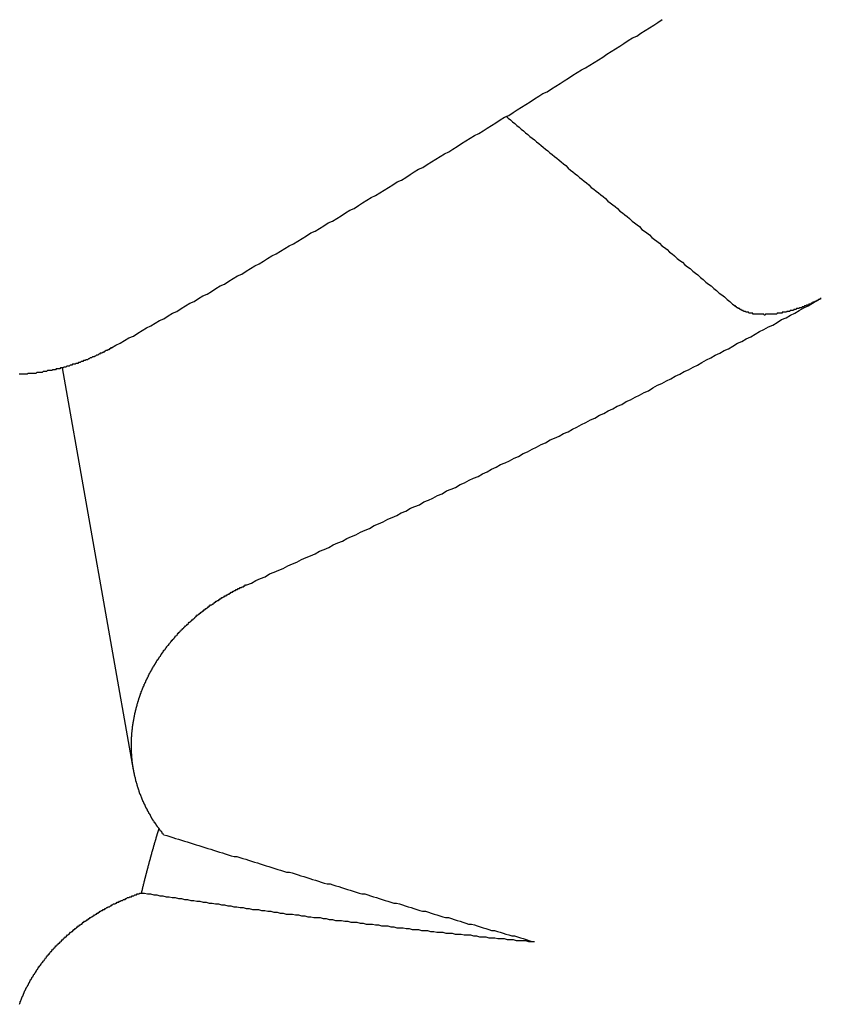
# Model space of a CAD drawing. Extents: x 1107 to 4046, y 937 to 3355.
# Tile 461 of 656: x 2183.813 to 2184.692, y 2651.44 to 2652.52. Entities that reach past the tile are written whole.
import ezdxf

# ---------------------------------------------------------------- set-up
doc = ezdxf.new("R2010")
doc.units = 0
doc.layers.add('KF_VIDA_L___C_REAR', color=7, linetype='CONTINUOUS')

# ---------------------------------------------------------------- blocks, each defined once
blk = doc.blocks.new('KF_VIDA_L___C_REAR')
at = {"layer": 'KF_VIDA_L___C_REAR'}
blk.add_line((-3.041545, 962.484204), (-3.119605, 962.925169), dxfattribs=at)
for points in [[(-3.06557, 962.947, 0), (-3.0608, 962.95, 0), (-3.05604, 962.952, 0), (-3.05127, 962.955, 0), (-3.04651, 962.958, 0), (-3.04174, 962.96, 0), (-3.03698, 962.963, 0), (-3.03222, 962.966, 0), (-3.02746, 962.969, 0), (-3.02269, 962.971, 0), (-3.01793, 962.974, 0), (-3.01317, 962.977, 0), (-3.00841, 962.979, 0), (-3.00365, 962.982, 0), (-2.99889, 962.985, 0), (-2.99414, 962.987, 0), (-2.98938, 962.99, 0), (-2.98462, 962.993, 0), (-2.97987, 962.996, 0), (-2.97511, 962.998, 0), (-2.97035, 963.001, 0), (-2.9656, 963.004, 0), (-2.96084, 963.006, 0), (-2.95609, 963.009, 0), (-2.95134, 963.012, 0), (-2.94659, 963.015, 0), (-2.94183, 963.017, 0), (-2.93708, 963.02, 0), (-2.93233, 963.023, 0), (-2.92758, 963.026, 0), (-2.92283, 963.028, 0), (-2.91808, 963.031, 0), (-2.91334, 963.034, 0), (-2.90859, 963.037, 0), (-2.90384, 963.039, 0), (-2.89909, 963.042, 0), (-2.89435, 963.045, 0), (-2.8896, 963.048, 0), (-2.88486, 963.05, 0), (-2.88012, 963.053, 0), (-2.87537, 963.056, 0), (-2.87063, 963.059, 0), (-2.86589, 963.061, 0), (-2.86115, 963.064, 0), (-2.85641, 963.067, 0), (-2.85167, 963.07, 0), (-2.84693, 963.073, 0), (-2.84219, 963.075, 0), (-2.83746, 963.078, 0), (-2.83272, 963.081, 0), (-2.82799, 963.084, 0), (-2.82325, 963.086, 0), (-2.81852, 963.089, 0), (-2.81378, 963.092, 0), (-2.80905, 963.095, 0), (-2.80432, 963.098, 0), (-2.79959, 963.1, 0), (-2.79486, 963.103, 0), (-2.79013, 963.106, 0), (-2.7854, 963.109, 0), (-2.78067, 963.112, 0), (-2.77595, 963.114, 0), (-2.77122, 963.117, 0), (-2.7665, 963.12, 0), (-2.76177, 963.123, 0), (-2.75705, 963.126, 0), (-2.75233, 963.129, 0), (-2.7476, 963.131, 0), (-2.74288, 963.134, 0), (-2.73816, 963.137, 0), (-2.73344, 963.14, 0), (-2.72872, 963.143, 0), (-2.72401, 963.145, 0), (-2.71929, 963.148, 0), (-2.71457, 963.151, 0), (-2.70986, 963.154, 0), (-2.70515, 963.157, 0), (-2.70043, 963.16, 0), (-2.69572, 963.162, 0), (-2.69101, 963.165, 0), (-2.6863, 963.168, 0), (-2.68159, 963.171, 0), (-2.67688, 963.174, 0), (-2.67217, 963.177, 0), (-2.66747, 963.18, 0), (-2.66276, 963.182, 0), (-2.65806, 963.185, 0), (-2.65335, 963.188, 0), (-2.64865, 963.191, 0), (-2.64395, 963.194, 0), (-2.63925, 963.197, 0), (-2.63455, 963.2, 0), (-2.62985, 963.202, 0), (-2.62515, 963.205, 0), (-2.62045, 963.208, 0), (-2.61576, 963.211, 0), (-2.61106, 963.214, 0), (-2.60637, 963.217, 0), (-2.60168, 963.22, 0), (-2.59699, 963.223, 0), (-2.59229, 963.226, 0), (-2.58761, 963.228, 0), (-2.58292, 963.231, 0), (-2.57823, 963.234, 0), (-2.57354, 963.237, 0), (-2.56886, 963.24, 0), (-2.56417, 963.243, 0), (-2.55949, 963.246, 0), (-2.55481, 963.249, 0), (-2.55013, 963.252, 0), (-2.54545, 963.254, 0), (-2.54077, 963.257, 0), (-2.53609, 963.26, 0), (-2.53141, 963.263, 0), (-2.52674, 963.266, 0), (-2.52206, 963.269, 0), (-2.51739, 963.272, 0), (-2.51272, 963.275, 0), (-2.50805, 963.278, 0), (-2.50338, 963.281, 0), (-2.49871, 963.284, 0), (-2.49404, 963.287, 0), (-2.48937, 963.289, 0), (-2.48471, 963.292, 0), (-2.48004, 963.295, 0), (-2.47538, 963.298, 0), (-2.47072, 963.301, 0), (-2.46606, 963.304, 0), (-2.4614, 963.307, 0)], [(-2.63274, 963.201, 0), (-2.63038, 963.199, 0), (-2.62803, 963.197, 0), (-2.62566, 963.195, 0), (-2.62329, 963.193, 0), (-2.62091, 963.191, 0), (-2.61853, 963.189, 0), (-2.61614, 963.187, 0), (-2.61375, 963.185, 0), (-2.61135, 963.183, 0), (-2.60895, 963.181, 0), (-2.60654, 963.179, 0), (-2.60412, 963.177, 0), (-2.6017, 963.175, 0), (-2.59927, 963.173, 0), (-2.59684, 963.171, 0), (-2.5944, 963.169, 0), (-2.59195, 963.167, 0), (-2.5895, 963.165, 0), (-2.58705, 963.163, 0), (-2.58458, 963.161, 0), (-2.58211, 963.159, 0), (-2.57964, 963.157, 0), (-2.57716, 963.155, 0), (-2.57467, 963.153, 0), (-2.57218, 963.151, 0), (-2.56968, 963.149, 0), (-2.56718, 963.147, 0), (-2.56466, 963.144, 0), (-2.56215, 963.142, 0), (-2.55962, 963.14, 0), (-2.55709, 963.138, 0), (-2.55456, 963.136, 0), (-2.55202, 963.134, 0), (-2.54947, 963.132, 0), (-2.54691, 963.13, 0), (-2.54435, 963.128, 0), (-2.54179, 963.126, 0), (-2.53921, 963.123, 0), (-2.53663, 963.121, 0), (-2.53405, 963.119, 0), (-2.53145, 963.117, 0), (-2.52886, 963.115, 0), (-2.52625, 963.113, 0), (-2.52364, 963.111, 0), (-2.52102, 963.108, 0), (-2.5184, 963.106, 0), (-2.51576, 963.104, 0), (-2.51313, 963.102, 0), (-2.51048, 963.1, 0), (-2.50783, 963.097, 0), (-2.50517, 963.095, 0), (-2.50251, 963.093, 0), (-2.49984, 963.091, 0), (-2.49716, 963.089, 0), (-2.49447, 963.086, 0), (-2.49178, 963.084, 0), (-2.48908, 963.082, 0), (-2.48638, 963.08, 0), (-2.48367, 963.077, 0), (-2.48095, 963.075, 0), (-2.47822, 963.073, 0), (-2.47549, 963.071, 0), (-2.47275, 963.068, 0), (-2.47, 963.066, 0), (-2.46725, 963.064, 0), (-2.46449, 963.062, 0), (-2.46172, 963.059, 0), (-2.45894, 963.057, 0), (-2.45616, 963.055, 0), (-2.45337, 963.052, 0), (-2.45058, 963.05, 0), (-2.44777, 963.048, 0), (-2.44496, 963.045, 0), (-2.44214, 963.043, 0), (-2.43932, 963.041, 0), (-2.43649, 963.038, 0), (-2.43365, 963.036, 0), (-2.4308, 963.034, 0), (-2.42794, 963.031, 0), (-2.42508, 963.029, 0), (-2.42221, 963.027, 0), (-2.41933, 963.024, 0), (-2.41645, 963.022, 0), (-2.41356, 963.019, 0), (-2.41066, 963.017, 0), (-2.40775, 963.015, 0), (-2.40483, 963.012, 0), (-2.40191, 963.01, 0), (-2.39898, 963.007, 0), (-2.39604, 963.005, 0), (-2.3931, 963.003, 0), (-2.39014, 963, 0), (-2.38718, 962.998, 0), (-2.38421, 962.995, 0), (-2.38123, 962.993, 0)], [(-3.06557, 962.947, 0), (-3.06637, 962.947, 0), (-3.06718, 962.946, 0), (-3.06799, 962.946, 0), (-3.0688, 962.945, 0), (-3.06962, 962.945, 0), (-3.07044, 962.944, 0), (-3.07126, 962.944, 0), (-3.07209, 962.944, 0), (-3.07292, 962.943, 0), (-3.07376, 962.943, 0), (-3.07459, 962.942, 0), (-3.07543, 962.942, 0), (-3.07627, 962.941, 0), (-3.07712, 962.941, 0), (-3.07797, 962.941, 0), (-3.07882, 962.94, 0), (-3.07967, 962.94, 0), (-3.08053, 962.939, 0), (-3.08139, 962.939, 0), (-3.08225, 962.939, 0), (-3.08312, 962.938, 0), (-3.08399, 962.938, 0), (-3.08486, 962.937, 0), (-3.08573, 962.937, 0), (-3.0866, 962.937, 0), (-3.08748, 962.936, 0), (-3.08836, 962.936, 0), (-3.08925, 962.936, 0), (-3.09013, 962.935, 0), (-3.09102, 962.935, 0), (-3.09191, 962.934, 0), (-3.09281, 962.934, 0), (-3.0937, 962.934, 0), (-3.0946, 962.933, 0), (-3.0955, 962.933, 0), (-3.0964, 962.933, 0), (-3.09731, 962.932, 0), (-3.09821, 962.932, 0), (-3.09912, 962.932, 0), (-3.10003, 962.931, 0), (-3.10095, 962.931, 0), (-3.10186, 962.931, 0), (-3.10278, 962.93, 0), (-3.1037, 962.93, 0), (-3.10462, 962.93, 0), (-3.10554, 962.929, 0), (-3.10647, 962.929, 0), (-3.1074, 962.929, 0), (-3.10832, 962.929, 0), (-3.10925, 962.928, 0), (-3.11019, 962.928, 0), (-3.11112, 962.928, 0), (-3.11206, 962.927, 0), (-3.11299, 962.927, 0), (-3.11393, 962.927, 0), (-3.11487, 962.927, 0), (-3.11582, 962.926, 0), (-3.11676, 962.926, 0), (-3.11771, 962.926, 0), (-3.11865, 962.925, 0), (-3.1196, 962.925, 0), (-3.12055, 962.925, 0), (-3.1215, 962.925, 0), (-3.12245, 962.924, 0), (-3.12341, 962.924, 0), (-3.12436, 962.924, 0), (-3.12532, 962.924, 0), (-3.12627, 962.924, 0), (-3.12723, 962.923, 0), (-3.12819, 962.923, 0), (-3.12915, 962.923, 0), (-3.13012, 962.923, 0), (-3.13108, 962.922, 0), (-3.13204, 962.922, 0), (-3.13301, 962.922, 0), (-3.13397, 962.922, 0), (-3.13494, 962.922, 0), (-3.13591, 962.922, 0), (-3.13688, 962.921, 0), (-3.13785, 962.921, 0), (-3.13882, 962.921, 0), (-3.13979, 962.921, 0), (-3.14076, 962.921, 0), (-3.14173, 962.92, 0), (-3.1427, 962.92, 0), (-3.14368, 962.92, 0), (-3.14465, 962.92, 0), (-3.14563, 962.92, 0), (-3.1466, 962.92, 0), (-3.14758, 962.92, 0), (-3.14855, 962.919, 0), (-3.14953, 962.919, 0), (-3.15051, 962.919, 0), (-3.15148, 962.919, 0), (-3.15246, 962.919, 0), (-3.15344, 962.919, 0), (-3.15442, 962.919, 0), (-3.1554, 962.919, 0), (-3.15637, 962.919, 0), (-3.15735, 962.919, 0), (-3.15833, 962.918, 0), (-3.15931, 962.918, 0), (-3.16029, 962.918, 0), (-3.16127, 962.918, 0), (-3.16225, 962.918, 0), (-3.16322, 962.918, 0), (-3.1642, 962.918, 0), (-3.16518, 962.918, 0), (-3.16616, 962.918, 0), (-3.16714, 962.918, 0)], [(-2.91724, 962.687, 0), (-2.91224, 962.689, 0), (-2.90724, 962.692, 0), (-2.90224, 962.694, 0), (-2.89724, 962.696, 0), (-2.89224, 962.699, 0), (-2.88724, 962.701, 0), (-2.88224, 962.703, 0), (-2.87724, 962.705, 0), (-2.87225, 962.708, 0), (-2.86725, 962.71, 0), (-2.86226, 962.712, 0), (-2.85727, 962.715, 0), (-2.85228, 962.717, 0), (-2.84729, 962.719, 0), (-2.8423, 962.721, 0), (-2.83731, 962.724, 0), (-2.83232, 962.726, 0), (-2.82734, 962.728, 0), (-2.82235, 962.731, 0), (-2.81737, 962.733, 0), (-2.81238, 962.735, 0), (-2.8074, 962.738, 0), (-2.80242, 962.74, 0), (-2.79744, 962.742, 0), (-2.79246, 962.745, 0), (-2.78749, 962.747, 0), (-2.78251, 962.749, 0), (-2.77754, 962.752, 0), (-2.77256, 962.754, 0), (-2.76759, 962.756, 0), (-2.76262, 962.759, 0), (-2.75765, 962.761, 0), (-2.75268, 962.763, 0), (-2.74771, 962.766, 0), (-2.74274, 962.768, 0), (-2.73778, 962.771, 0), (-2.73281, 962.773, 0), (-2.72785, 962.775, 0), (-2.72289, 962.778, 0), (-2.71793, 962.78, 0), (-2.71297, 962.782, 0), (-2.70801, 962.785, 0), (-2.70305, 962.787, 0), (-2.6981, 962.79, 0), (-2.69314, 962.792, 0), (-2.68819, 962.794, 0), (-2.68324, 962.797, 0), (-2.67829, 962.799, 0), (-2.67334, 962.802, 0), (-2.66839, 962.804, 0), (-2.66344, 962.806, 0), (-2.6585, 962.809, 0), (-2.65355, 962.811, 0), (-2.64861, 962.814, 0), (-2.64367, 962.816, 0), (-2.63873, 962.819, 0), (-2.63379, 962.821, 0), (-2.62885, 962.823, 0), (-2.62391, 962.826, 0), (-2.61898, 962.828, 0), (-2.61404, 962.831, 0), (-2.60911, 962.833, 0), (-2.60418, 962.836, 0), (-2.59925, 962.838, 0), (-2.59432, 962.841, 0), (-2.5894, 962.843, 0), (-2.58447, 962.846, 0), (-2.57955, 962.848, 0), (-2.57462, 962.85, 0), (-2.5697, 962.853, 0), (-2.56478, 962.855, 0), (-2.55986, 962.858, 0), (-2.55494, 962.86, 0), (-2.55003, 962.863, 0), (-2.54511, 962.865, 0), (-2.5402, 962.868, 0), (-2.53529, 962.87, 0), (-2.53038, 962.873, 0), (-2.52547, 962.875, 0), (-2.52056, 962.878, 0), (-2.51566, 962.88, 0), (-2.51075, 962.883, 0), (-2.50585, 962.885, 0), (-2.50095, 962.888, 0), (-2.49605, 962.89, 0), (-2.49115, 962.893, 0), (-2.48625, 962.895, 0), (-2.48136, 962.898, 0), (-2.47646, 962.9, 0), (-2.47157, 962.903, 0), (-2.46668, 962.906, 0), (-2.46179, 962.908, 0), (-2.4569, 962.911, 0), (-2.45202, 962.913, 0), (-2.44713, 962.916, 0), (-2.44225, 962.918, 0), (-2.43737, 962.921, 0), (-2.43249, 962.923, 0), (-2.42761, 962.926, 0), (-2.42273, 962.928, 0), (-2.41786, 962.931, 0), (-2.41298, 962.934, 0), (-2.40811, 962.936, 0), (-2.40324, 962.939, 0), (-2.39837, 962.941, 0), (-2.3935, 962.944, 0), (-2.38864, 962.946, 0), (-2.38377, 962.949, 0), (-2.37891, 962.952, 0), (-2.37405, 962.954, 0), (-2.36919, 962.957, 0), (-2.36433, 962.959, 0), (-2.35948, 962.962, 0), (-2.35462, 962.965, 0), (-2.34977, 962.967, 0), (-2.34492, 962.97, 0), (-2.34007, 962.972, 0), (-2.33522, 962.975, 0), (-2.33038, 962.978, 0), (-2.32553, 962.98, 0), (-2.32069, 962.983, 0), (-2.31585, 962.985, 0), (-2.31101, 962.988, 0), (-2.30617, 962.991, 0), (-2.30134, 962.993, 0), (-2.2965, 962.996, 0), (-2.29167, 962.999, 0), (-2.28684, 963.001, 0)], [(-2.28684, 963.001, 0), (-2.28717, 963.001, 0), (-2.28751, 963.001, 0), (-2.28784, 963.001, 0), (-2.28818, 963.001, 0), (-2.28851, 963, 0), (-2.28885, 963, 0), (-2.28919, 963, 0), (-2.28953, 963, 0), (-2.28987, 963, 0), (-2.29021, 962.999, 0), (-2.29055, 962.999, 0), (-2.29089, 962.999, 0), (-2.29123, 962.999, 0), (-2.29157, 962.999, 0), (-2.29192, 962.999, 0), (-2.29226, 962.998, 0), (-2.2926, 962.998, 0), (-2.29295, 962.998, 0), (-2.29329, 962.998, 0), (-2.29364, 962.998, 0), (-2.29399, 962.998, 0), (-2.29433, 962.997, 0), (-2.29468, 962.997, 0), (-2.29503, 962.997, 0), (-2.29537, 962.997, 0), (-2.29572, 962.997, 0), (-2.29607, 962.997, 0), (-2.29641, 962.996, 0), (-2.29676, 962.996, 0), (-2.29711, 962.996, 0), (-2.29745, 962.996, 0), (-2.2978, 962.996, 0), (-2.29815, 962.996, 0), (-2.29849, 962.995, 0), (-2.29884, 962.995, 0), (-2.29919, 962.995, 0), (-2.29953, 962.995, 0), (-2.29988, 962.995, 0), (-2.30023, 962.995, 0), (-2.30057, 962.995, 0), (-2.30091, 962.994, 0), (-2.30126, 962.994, 0), (-2.3016, 962.994, 0), (-2.30195, 962.994, 0), (-2.30229, 962.994, 0), (-2.30263, 962.994, 0), (-2.30297, 962.994, 0), (-2.30331, 962.993, 0), (-2.30365, 962.993, 0), (-2.30399, 962.993, 0), (-2.30433, 962.993, 0), (-2.30467, 962.993, 0), (-2.30501, 962.993, 0), (-2.30534, 962.993, 0), (-2.30568, 962.992, 0), (-2.30601, 962.992, 0), (-2.30635, 962.992, 0), (-2.30668, 962.992, 0), (-2.30701, 962.992, 0), (-2.30734, 962.992, 0), (-2.30767, 962.992, 0), (-2.308, 962.992, 0), (-2.30833, 962.991, 0), (-2.30865, 962.991, 0), (-2.30898, 962.991, 0), (-2.30931, 962.991, 0), (-2.30963, 962.991, 0), (-2.30996, 962.991, 0), (-2.31029, 962.991, 0), (-2.31062, 962.991, 0), (-2.31096, 962.991, 0), (-2.31129, 962.99, 0), (-2.31162, 962.99, 0), (-2.31196, 962.99, 0), (-2.3123, 962.99, 0), (-2.31264, 962.99, 0), (-2.31297, 962.99, 0), (-2.31331, 962.99, 0), (-2.31365, 962.99, 0), (-2.31399, 962.99, 0), (-2.31434, 962.989, 0), (-2.31468, 962.989, 0), (-2.31502, 962.989, 0), (-2.31537, 962.989, 0), (-2.31571, 962.989, 0), (-2.31606, 962.989, 0), (-2.3164, 962.989, 0), (-2.31675, 962.989, 0), (-2.3171, 962.989, 0), (-2.31744, 962.988, 0), (-2.31779, 962.988, 0), (-2.31814, 962.988, 0), (-2.31849, 962.988, 0), (-2.31884, 962.988, 0), (-2.31919, 962.988, 0), (-2.31954, 962.988, 0), (-2.31989, 962.988, 0), (-2.32024, 962.988, 0), (-2.32059, 962.988, 0), (-2.32094, 962.988, 0), (-2.32129, 962.987, 0), (-2.32164, 962.987, 0), (-2.32199, 962.987, 0), (-2.32234, 962.987, 0), (-2.32269, 962.987, 0), (-2.32304, 962.987, 0), (-2.32339, 962.987, 0), (-2.32374, 962.987, 0), (-2.32409, 962.987, 0), (-2.32444, 962.987, 0), (-2.32479, 962.987, 0), (-2.32514, 962.986, 0), (-2.32549, 962.986, 0), (-2.32584, 962.986, 0), (-2.32619, 962.986, 0), (-2.32654, 962.986, 0), (-2.32689, 962.986, 0), (-2.32723, 962.986, 0), (-2.32758, 962.986, 0), (-2.32793, 962.986, 0), (-2.32827, 962.986, 0), (-2.32862, 962.986, 0), (-2.32896, 962.986, 0), (-2.3293, 962.986, 0), (-2.32965, 962.986, 0), (-2.32999, 962.985, 0), (-2.33033, 962.985, 0), (-2.33067, 962.985, 0), (-2.33101, 962.985, 0), (-2.33135, 962.985, 0), (-2.33169, 962.985, 0), (-2.33202, 962.985, 0), (-2.33236, 962.985, 0), (-2.33269, 962.985, 0), (-2.33303, 962.985, 0), (-2.33336, 962.985, 0), (-2.33369, 962.985, 0), (-2.33402, 962.985, 0), (-2.33435, 962.985, 0), (-2.33468, 962.985, 0), (-2.335, 962.985, 0), (-2.33533, 962.985, 0), (-2.33565, 962.984, 0), (-2.33598, 962.984, 0), (-2.3363, 962.984, 0), (-2.33662, 962.984, 0), (-2.33694, 962.984, 0), (-2.33725, 962.984, 0), (-2.33757, 962.984, 0), (-2.33788, 962.984, 0), (-2.33819, 962.984, 0), (-2.3385, 962.984, 0), (-2.33881, 962.984, 0), (-2.33912, 962.984, 0), (-2.33942, 962.984, 0), (-2.33973, 962.984, 0), (-2.34003, 962.984, 0), (-2.34034, 962.984, 0), (-2.34065, 962.984, 0), (-2.34095, 962.984, 0), (-2.34126, 962.984, 0), (-2.34157, 962.984, 0), (-2.34188, 962.984, 0), (-2.34219, 962.984, 0), (-2.3425, 962.984, 0), (-2.3428, 962.984, 0), (-2.34311, 962.984, 0), (-2.34342, 962.984, 0), (-2.34373, 962.984, 0), (-2.34404, 962.984, 0), (-2.34435, 962.984, 0), (-2.34466, 962.984, 0), (-2.34498, 962.984, 0), (-2.34529, 962.984, 0), (-2.3456, 962.984, 0), (-2.34591, 962.984, 0), (-2.34622, 962.984, 0), (-2.34653, 962.984, 0), (-2.34684, 962.984, 0), (-2.34715, 962.984, 0), (-2.34746, 962.984, 0), (-2.34777, 962.984, 0), (-2.34808, 962.984, 0), (-2.34839, 962.983, 0), (-2.3487, 962.983, 0), (-2.34901, 962.983, 0), (-2.34931, 962.983, 0), (-2.34962, 962.983, 0), (-2.34993, 962.984, 0), (-2.35024, 962.984, 0), (-2.35055, 962.984, 0), (-2.35085, 962.984, 0), (-2.35116, 962.984, 0), (-2.35146, 962.984, 0), (-2.35177, 962.984, 0), (-2.35207, 962.984, 0), (-2.35238, 962.984, 0), (-2.35268, 962.984, 0), (-2.35298, 962.984, 0), (-2.35328, 962.984, 0), (-2.35358, 962.984, 0), (-2.35388, 962.984, 0), (-2.35418, 962.984, 0), (-2.35448, 962.984, 0), (-2.35478, 962.984, 0), (-2.35508, 962.984, 0), (-2.35537, 962.984, 0), (-2.35567, 962.984, 0), (-2.35596, 962.984, 0), (-2.35625, 962.984, 0), (-2.35655, 962.984, 0), (-2.35684, 962.984, 0), (-2.35713, 962.984, 0), (-2.35742, 962.984, 0), (-2.3577, 962.984, 0), (-2.35799, 962.984, 0), (-2.35827, 962.984, 0), (-2.35856, 962.984, 0), (-2.35884, 962.984, 0), (-2.35912, 962.984, 0), (-2.3594, 962.984, 0), (-2.35968, 962.984, 0), (-2.35996, 962.984, 0), (-2.36023, 962.984, 0), (-2.36051, 962.984, 0), (-2.36078, 962.984, 0), (-2.36105, 962.984, 0), (-2.36132, 962.984, 0), (-2.36159, 962.984, 0), (-2.36185, 962.984, 0), (-2.36212, 962.985, 0), (-2.36238, 962.985, 0), (-2.36264, 962.985, 0), (-2.3629, 962.985, 0), (-2.36316, 962.985, 0), (-2.36342, 962.985, 0), (-2.36367, 962.985, 0), (-2.36392, 962.985, 0), (-2.36417, 962.985, 0), (-2.36442, 962.985, 0), (-2.36467, 962.985, 0), (-2.36491, 962.985, 0), (-2.36516, 962.985, 0), (-2.3654, 962.985, 0), (-2.36564, 962.985, 0), (-2.36587, 962.985, 0), (-2.36611, 962.985, 0), (-2.36635, 962.985, 0), (-2.36658, 962.986, 0), (-2.36682, 962.986, 0), (-2.36706, 962.986, 0), (-2.36729, 962.986, 0), (-2.36753, 962.986, 0), (-2.36776, 962.986, 0), (-2.368, 962.986, 0), (-2.36823, 962.986, 0), (-2.36847, 962.986, 0), (-2.3687, 962.986, 0), (-2.36894, 962.986, 0), (-2.36917, 962.986, 0), (-2.3694, 962.986, 0), (-2.36963, 962.986, 0), (-2.36987, 962.987, 0), (-2.3701, 962.987, 0), (-2.37033, 962.987, 0), (-2.37056, 962.987, 0), (-2.37079, 962.987, 0), (-2.37101, 962.987, 0), (-2.37124, 962.987, 0), (-2.37147, 962.987, 0), (-2.3717, 962.987, 0), (-2.37192, 962.987, 0), (-2.37215, 962.987, 0), (-2.37237, 962.987, 0), (-2.37259, 962.988, 0), (-2.37282, 962.988, 0), (-2.37304, 962.988, 0), (-2.37326, 962.988, 0), (-2.37348, 962.988, 0), (-2.3737, 962.988, 0), (-2.37391, 962.988, 0), (-2.37413, 962.988, 0), (-2.37435, 962.988, 0), (-2.37456, 962.988, 0), (-2.37477, 962.989, 0), (-2.37499, 962.989, 0), (-2.3752, 962.989, 0), (-2.37541, 962.989, 0), (-2.37562, 962.989, 0), (-2.37583, 962.989, 0), (-2.37603, 962.989, 0), (-2.37624, 962.989, 0), (-2.37644, 962.989, 0), (-2.37665, 962.99, 0), (-2.37685, 962.99, 0), (-2.37705, 962.99, 0), (-2.37725, 962.99, 0), (-2.37744, 962.99, 0), (-2.37764, 962.99, 0), (-2.37783, 962.99, 0), (-2.37803, 962.99, 0), (-2.37822, 962.991, 0), (-2.37841, 962.991, 0), (-2.3786, 962.991, 0), (-2.37879, 962.991, 0), (-2.37897, 962.991, 0), (-2.37916, 962.991, 0), (-2.37934, 962.991, 0), (-2.37952, 962.991, 0), (-2.3797, 962.991, 0), (-2.37988, 962.992, 0), (-2.38005, 962.992, 0), (-2.38023, 962.992, 0), (-2.3804, 962.992, 0), (-2.38057, 962.992, 0), (-2.38074, 962.992, 0), (-2.3809, 962.992, 0), (-2.38107, 962.993, 0), (-2.38123, 962.993, 0)], [(-3.0082, 962.413, 0), (-3.00866, 962.413, 0), (-3.00911, 962.414, 0), (-3.00956, 962.414, 0), (-3.01001, 962.415, 0), (-3.01045, 962.416, 0), (-3.0109, 962.416, 0), (-3.01134, 962.417, 0), (-3.01177, 962.417, 0), (-3.0122, 962.418, 0), (-3.01263, 962.418, 0), (-3.01306, 962.419, 0), (-3.01348, 962.419, 0), (-3.0139, 962.42, 0), (-3.01432, 962.421, 0), (-3.01473, 962.421, 0), (-3.01515, 962.422, 0), (-3.01555, 962.422, 0), (-3.01596, 962.423, 0), (-3.01636, 962.423, 0), (-3.01676, 962.424, 0), (-3.01715, 962.425, 0), (-3.01755, 962.425, 0), (-3.01794, 962.426, 0), (-3.01832, 962.426, 0), (-3.01871, 962.427, 0), (-3.01908, 962.428, 0), (-3.01946, 962.428, 0), (-3.01984, 962.429, 0), (-3.02021, 962.429, 0), (-3.02057, 962.43, 0), (-3.02094, 962.43, 0), (-3.0213, 962.431, 0), (-3.02166, 962.432, 0), (-3.02201, 962.432, 0), (-3.02236, 962.433, 0), (-3.02271, 962.433, 0), (-3.02306, 962.434, 0), (-3.0234, 962.435, 0), (-3.02374, 962.435, 0), (-3.02408, 962.436, 0), (-3.02442, 962.436, 0), (-3.02475, 962.437, 0), (-3.02508, 962.438, 0), (-3.02541, 962.438, 0), (-3.02574, 962.439, 0), (-3.02606, 962.439, 0), (-3.02638, 962.44, 0), (-3.0267, 962.441, 0), (-3.02702, 962.441, 0), (-3.02733, 962.442, 0), (-3.02764, 962.442, 0), (-3.02795, 962.443, 0), (-3.02826, 962.444, 0), (-3.02856, 962.444, 0), (-3.02886, 962.445, 0), (-3.02916, 962.446, 0), (-3.02945, 962.446, 0), (-3.02975, 962.447, 0), (-3.03004, 962.447, 0), (-3.03033, 962.448, 0), (-3.03061, 962.449, 0), (-3.03089, 962.449, 0), (-3.03117, 962.45, 0), (-3.03145, 962.451, 0), (-3.03173, 962.451, 0), (-3.032, 962.452, 0), (-3.03227, 962.453, 0), (-3.03253, 962.453, 0), (-3.0328, 962.454, 0), (-3.03306, 962.455, 0), (-3.03331, 962.455, 0), (-3.03357, 962.456, 0), (-3.03382, 962.457, 0), (-3.03407, 962.457, 0), (-3.03432, 962.458, 0), (-3.03456, 962.458, 0), (-3.0348, 962.459, 0), (-3.03504, 962.46, 0), (-3.03528, 962.46, 0), (-3.03551, 962.461, 0), (-3.03574, 962.462, 0), (-3.03596, 962.463, 0), (-3.03619, 962.463, 0), (-3.03641, 962.464, 0), (-3.03663, 962.465, 0), (-3.03684, 962.465, 0), (-3.03705, 962.466, 0), (-3.03726, 962.467, 0), (-3.03747, 962.467, 0), (-3.03767, 962.468, 0), (-3.03787, 962.469, 0), (-3.03807, 962.469, 0), (-3.03826, 962.47, 0), (-3.03845, 962.471, 0), (-3.03864, 962.471, 0), (-3.03882, 962.472, 0), (-3.039, 962.473, 0), (-3.03918, 962.473, 0), (-3.03936, 962.474, 0), (-3.03953, 962.475, 0), (-3.0397, 962.476, 0), (-3.03986, 962.476, 0), (-3.04003, 962.477, 0), (-3.04018, 962.478, 0), (-3.04034, 962.478, 0), (-3.04049, 962.479, 0), (-3.04064, 962.48, 0), (-3.04079, 962.48, 0), (-3.04093, 962.481, 0), (-3.04107, 962.482, 0), (-3.04121, 962.483, 0), (-3.04134, 962.483, 0), (-3.04147, 962.484, 0), (-3.0416, 962.485, 0), (-3.04172, 962.485, 0), (-3.04184, 962.486, 0), (-3.04196, 962.487, 0), (-3.04207, 962.487, 0), (-3.04218, 962.488, 0), (-3.04229, 962.489, 0), (-3.04239, 962.49, 0), (-3.04249, 962.49, 0), (-3.04259, 962.491, 0), (-3.04268, 962.492, 0), (-3.04277, 962.492, 0), (-3.04286, 962.493, 0), (-3.04294, 962.494, 0), (-3.04302, 962.495, 0), (-3.0431, 962.495, 0), (-3.04317, 962.496, 0), (-3.04324, 962.497, 0), (-3.0433, 962.498, 0), (-3.04336, 962.498, 0), (-3.04342, 962.499, 0), (-3.04348, 962.5, 0), (-3.04353, 962.5, 0), (-3.04357, 962.501, 0), (-3.04362, 962.502, 0), (-3.04366, 962.503, 0), (-3.0437, 962.503, 0), (-3.04373, 962.504, 0), (-3.04376, 962.505, 0), (-3.04379, 962.505, 0), (-3.04381, 962.506, 0), (-3.04383, 962.507, 0), (-3.04384, 962.508, 0), (-3.04386, 962.508, 0), (-3.04386, 962.509, 0), (-3.04387, 962.51, 0), (-3.04387, 962.511, 0), (-3.04387, 962.511, 0), (-3.04387, 962.512, 0), (-3.04386, 962.513, 0), (-3.04385, 962.513, 0), (-3.04383, 962.514, 0), (-3.04381, 962.515, 0), (-3.04379, 962.516, 0), (-3.04377, 962.516, 0), (-3.04374, 962.517, 0), (-3.04371, 962.518, 0), (-3.04367, 962.519, 0), (-3.04363, 962.519, 0), (-3.04359, 962.52, 0), (-3.04355, 962.521, 0), (-3.0435, 962.522, 0), (-3.04345, 962.522, 0), (-3.04339, 962.523, 0), (-3.04333, 962.524, 0), (-3.04327, 962.524, 0), (-3.04321, 962.525, 0), (-3.04314, 962.526, 0), (-3.04307, 962.527, 0), (-3.04299, 962.527, 0), (-3.04292, 962.528, 0), (-3.04284, 962.529, 0), (-3.04275, 962.529, 0), (-3.04266, 962.53, 0), (-3.04257, 962.531, 0), (-3.04248, 962.532, 0), (-3.04238, 962.532, 0), (-3.04228, 962.533, 0), (-3.04218, 962.534, 0), (-3.04207, 962.535, 0), (-3.04197, 962.535, 0), (-3.04185, 962.536, 0), (-3.04174, 962.537, 0), (-3.04162, 962.537, 0), (-3.0415, 962.538, 0), (-3.04137, 962.539, 0), (-3.04124, 962.54, 0), (-3.04111, 962.54, 0), (-3.04098, 962.541, 0), (-3.04084, 962.542, 0), (-3.0407, 962.542, 0), (-3.04056, 962.543, 0), (-3.04041, 962.544, 0), (-3.04026, 962.545, 0), (-3.04011, 962.545, 0), (-3.03996, 962.546, 0), (-3.0398, 962.547, 0), (-3.03964, 962.547, 0), (-3.03947, 962.548, 0), (-3.03931, 962.549, 0), (-3.03914, 962.55, 0), (-3.03896, 962.55, 0), (-3.03879, 962.551, 0), (-3.03861, 962.552, 0), (-3.03843, 962.552, 0), (-3.03824, 962.553, 0), (-3.03806, 962.554, 0), (-3.03787, 962.554, 0), (-3.03767, 962.555, 0), (-3.03748, 962.556, 0), (-3.03728, 962.557, 0), (-3.03708, 962.557, 0), (-3.03687, 962.558, 0), (-3.03666, 962.559, 0), (-3.03645, 962.559, 0), (-3.03624, 962.56, 0), (-3.03603, 962.561, 0), (-3.03581, 962.561, 0), (-3.03559, 962.562, 0), (-3.03536, 962.563, 0), (-3.03513, 962.563, 0), (-3.03491, 962.564, 0), (-3.03467, 962.565, 0), (-3.03444, 962.565, 0), (-3.0342, 962.566, 0), (-3.03396, 962.567, 0), (-3.03372, 962.568, 0), (-3.03347, 962.568, 0), (-3.03322, 962.569, 0), (-3.03297, 962.57, 0), (-3.03272, 962.57, 0), (-3.03246, 962.571, 0), (-3.0322, 962.572, 0), (-3.03193, 962.572, 0), (-3.03166, 962.573, 0), (-3.03139, 962.574, 0), (-3.03112, 962.574, 0), (-3.03084, 962.575, 0), (-3.03056, 962.576, 0), (-3.03027, 962.576, 0), (-3.02999, 962.577, 0), (-3.0297, 962.578, 0), (-3.0294, 962.578, 0), (-3.0291, 962.579, 0), (-3.0288, 962.58, 0), (-3.0285, 962.58, 0), (-3.02819, 962.581, 0), (-3.02788, 962.582, 0), (-3.02757, 962.582, 0), (-3.02725, 962.583, 0), (-3.02693, 962.584, 0), (-3.02661, 962.584, 0), (-3.02628, 962.585, 0), (-3.02595, 962.586, 0), (-3.02562, 962.586, 0), (-3.02528, 962.587, 0), (-3.02494, 962.588, 0), (-3.0246, 962.588, 0), (-3.02426, 962.589, 0), (-3.02391, 962.59, 0), (-3.02355, 962.59, 0), (-3.0232, 962.591, 0), (-3.02284, 962.592, 0), (-3.02248, 962.592, 0), (-3.02212, 962.593, 0), (-3.02175, 962.594, 0), (-3.02138, 962.594, 0), (-3.021, 962.595, 0), (-3.02063, 962.596, 0), (-3.02025, 962.596, 0), (-3.01987, 962.597, 0), (-3.01948, 962.598, 0), (-3.01909, 962.598, 0), (-3.0187, 962.599, 0), (-3.0183, 962.6, 0), (-3.0179, 962.6, 0), (-3.0175, 962.601, 0), (-3.0171, 962.602, 0), (-3.01669, 962.602, 0), (-3.01628, 962.603, 0), (-3.01587, 962.604, 0), (-3.01545, 962.604, 0), (-3.01503, 962.605, 0), (-3.01461, 962.605, 0), (-3.01419, 962.606, 0), (-3.01376, 962.607, 0), (-3.01333, 962.607, 0), (-3.01289, 962.608, 0), (-3.01246, 962.609, 0), (-3.01202, 962.609, 0), (-3.01157, 962.61, 0), (-3.01113, 962.611, 0), (-3.01068, 962.611, 0), (-3.01023, 962.612, 0), (-3.00977, 962.613, 0), (-3.00931, 962.613, 0), (-3.00885, 962.614, 0), (-3.00839, 962.615, 0), (-3.00792, 962.615, 0), (-3.00746, 962.616, 0), (-3.00698, 962.616, 0), (-3.00651, 962.617, 0), (-3.00603, 962.618, 0), (-3.00555, 962.618, 0), (-3.00507, 962.619, 0), (-3.00458, 962.62, 0), (-3.00409, 962.62, 0), (-3.0036, 962.621, 0), (-3.00311, 962.621, 0), (-3.00261, 962.622, 0), (-3.00211, 962.623, 0), (-3.00161, 962.623, 0), (-3.0011, 962.624, 0), (-3.00059, 962.625, 0), (-3.00008, 962.625, 0), (-2.99957, 962.626, 0), (-2.99905, 962.626, 0), (-2.99853, 962.627, 0), (-2.99801, 962.628, 0), (-2.99748, 962.628, 0), (-2.99696, 962.629, 0), (-2.99643, 962.629, 0), (-2.99589, 962.63, 0), (-2.99536, 962.631, 0), (-2.99482, 962.631, 0), (-2.99428, 962.632, 0), (-2.99373, 962.632, 0), (-2.99319, 962.633, 0), (-2.99264, 962.634, 0), (-2.99209, 962.634, 0), (-2.99153, 962.635, 0), (-2.99098, 962.635, 0), (-2.99042, 962.636, 0), (-2.98985, 962.637, 0), (-2.98929, 962.637, 0), (-2.98872, 962.638, 0), (-2.98815, 962.638, 0), (-2.98758, 962.639, 0), (-2.987, 962.639, 0), (-2.98643, 962.64, 0), (-2.98585, 962.641, 0), (-2.98527, 962.641, 0), (-2.98468, 962.642, 0), (-2.9841, 962.642, 0), (-2.98351, 962.643, 0), (-2.98292, 962.643, 0), (-2.98232, 962.644, 0), (-2.98173, 962.644, 0), (-2.98113, 962.645, 0), (-2.98053, 962.646, 0), (-2.97993, 962.646, 0), (-2.97932, 962.647, 0), (-2.97871, 962.647, 0), (-2.97811, 962.648, 0), (-2.97749, 962.648, 0), (-2.97688, 962.649, 0), (-2.97627, 962.649, 0), (-2.97565, 962.65, 0), (-2.97503, 962.65, 0), (-2.97441, 962.651, 0), (-2.97379, 962.652, 0), (-2.97316, 962.652, 0), (-2.97254, 962.653, 0), (-2.97191, 962.653, 0), (-2.97128, 962.654, 0), (-2.97064, 962.654, 0), (-2.97001, 962.655, 0), (-2.96937, 962.655, 0), (-2.96874, 962.656, 0), (-2.9681, 962.656, 0), (-2.96745, 962.657, 0), (-2.96681, 962.657, 0), (-2.96617, 962.658, 0), (-2.96552, 962.658, 0), (-2.96487, 962.659, 0), (-2.96422, 962.659, 0), (-2.96357, 962.66, 0), (-2.96292, 962.66, 0), (-2.96226, 962.661, 0), (-2.96161, 962.661, 0), (-2.96095, 962.662, 0), (-2.96029, 962.662, 0), (-2.95963, 962.663, 0), (-2.95897, 962.663, 0), (-2.95831, 962.664, 0), (-2.95764, 962.664, 0), (-2.95698, 962.665, 0), (-2.95631, 962.665, 0), (-2.95564, 962.665, 0), (-2.95497, 962.666, 0), (-2.9543, 962.666, 0), (-2.95363, 962.667, 0), (-2.95295, 962.667, 0), (-2.95228, 962.668, 0), (-2.9516, 962.668, 0), (-2.95093, 962.669, 0), (-2.95025, 962.669, 0), (-2.94957, 962.67, 0), (-2.94889, 962.67, 0), (-2.94821, 962.67, 0), (-2.94752, 962.671, 0), (-2.94684, 962.671, 0), (-2.94615, 962.672, 0), (-2.94547, 962.672, 0), (-2.94478, 962.673, 0), (-2.94409, 962.673, 0), (-2.94341, 962.673, 0), (-2.94272, 962.674, 0), (-2.94203, 962.674, 0), (-2.94133, 962.675, 0), (-2.94064, 962.675, 0), (-2.93995, 962.675, 0), (-2.93926, 962.676, 0), (-2.93856, 962.676, 0), (-2.93787, 962.677, 0), (-2.93717, 962.677, 0), (-2.93647, 962.677, 0), (-2.93578, 962.678, 0), (-2.93508, 962.678, 0), (-2.93438, 962.679, 0), (-2.93368, 962.679, 0), (-2.93298, 962.679, 0), (-2.93228, 962.68, 0), (-2.93158, 962.68, 0), (-2.93088, 962.681, 0), (-2.93018, 962.681, 0), (-2.92947, 962.681, 0), (-2.92877, 962.682, 0), (-2.92807, 962.682, 0), (-2.92736, 962.682, 0), (-2.92665, 962.683, 0), (-2.92594, 962.683, 0), (-2.92523, 962.683, 0), (-2.92451, 962.684, 0), (-2.9238, 962.684, 0), (-2.92308, 962.684, 0), (-2.92235, 962.685, 0), (-2.92163, 962.685, 0), (-2.9209, 962.685, 0), (-2.92018, 962.686, 0), (-2.91945, 962.686, 0), (-2.91871, 962.687, 0), (-2.91798, 962.687, 0), (-2.91724, 962.687, 0)], [(-3.01376, 962.42, 0), (-3.01391, 962.419, 0), (-3.01407, 962.419, 0), (-3.01423, 962.418, 0), (-3.01438, 962.418, 0), (-3.01454, 962.417, 0), (-3.0147, 962.417, 0), (-3.01485, 962.416, 0), (-3.01501, 962.416, 0), (-3.01517, 962.415, 0), (-3.01532, 962.415, 0), (-3.01548, 962.414, 0), (-3.01564, 962.414, 0), (-3.01579, 962.413, 0), (-3.01595, 962.413, 0), (-3.0161, 962.412, 0), (-3.01626, 962.412, 0), (-3.01642, 962.411, 0), (-3.01657, 962.411, 0), (-3.01673, 962.41, 0), (-3.01688, 962.41, 0), (-3.01704, 962.409, 0), (-3.01719, 962.408, 0), (-3.01735, 962.408, 0), (-3.0175, 962.407, 0), (-3.01766, 962.407, 0), (-3.01781, 962.406, 0), (-3.01797, 962.406, 0), (-3.01812, 962.405, 0), (-3.01827, 962.405, 0), (-3.01843, 962.404, 0), (-3.01858, 962.404, 0), (-3.01874, 962.403, 0), (-3.01889, 962.403, 0), (-3.01904, 962.402, 0), (-3.0192, 962.402, 0), (-3.01935, 962.401, 0), (-3.0195, 962.401, 0), (-3.01966, 962.4, 0), (-3.01981, 962.399, 0), (-3.01996, 962.399, 0), (-3.02012, 962.398, 0), (-3.02027, 962.398, 0), (-3.02042, 962.397, 0), (-3.02057, 962.397, 0), (-3.02073, 962.396, 0), (-3.02088, 962.396, 0), (-3.02103, 962.395, 0), (-3.02118, 962.395, 0), (-3.02133, 962.394, 0), (-3.02149, 962.394, 0), (-3.02164, 962.393, 0), (-3.02179, 962.392, 0), (-3.02194, 962.392, 0), (-3.02209, 962.391, 0), (-3.02224, 962.391, 0), (-3.02239, 962.39, 0), (-3.02255, 962.39, 0), (-3.0227, 962.389, 0), (-3.02285, 962.389, 0), (-3.023, 962.388, 0), (-3.02315, 962.388, 0), (-3.0233, 962.387, 0), (-3.02345, 962.386, 0), (-3.0236, 962.386, 0), (-3.02375, 962.385, 0), (-3.0239, 962.385, 0), (-3.02405, 962.384, 0), (-3.0242, 962.384, 0), (-3.02435, 962.383, 0), (-3.0245, 962.383, 0), (-3.02465, 962.382, 0), (-3.0248, 962.381, 0), (-3.02495, 962.381, 0), (-3.02509, 962.38, 0), (-3.02524, 962.38, 0), (-3.02539, 962.379, 0), (-3.02554, 962.379, 0), (-3.02569, 962.378, 0), (-3.02584, 962.378, 0), (-3.02599, 962.377, 0), (-3.02613, 962.376, 0), (-3.02628, 962.376, 0), (-3.02643, 962.375, 0), (-3.02658, 962.375, 0), (-3.02672, 962.374, 0), (-3.02687, 962.374, 0), (-3.02702, 962.373, 0), (-3.02717, 962.373, 0), (-3.02731, 962.372, 0), (-3.02746, 962.371, 0), (-3.02761, 962.371, 0), (-3.02775, 962.37, 0), (-3.0279, 962.37, 0), (-3.02805, 962.369, 0), (-3.02819, 962.369, 0), (-3.02834, 962.368, 0), (-3.02848, 962.367, 0), (-3.02863, 962.367, 0), (-3.02878, 962.366, 0), (-3.02892, 962.366, 0), (-3.02907, 962.365, 0), (-3.02921, 962.365, 0), (-3.02936, 962.364, 0), (-3.0295, 962.363, 0), (-3.02965, 962.363, 0), (-3.02979, 962.362, 0), (-3.02994, 962.362, 0), (-3.03008, 962.361, 0), (-3.03023, 962.36, 0), (-3.03037, 962.36, 0), (-3.03051, 962.359, 0), (-3.03066, 962.359, 0), (-3.0308, 962.358, 0), (-3.03095, 962.358, 0), (-3.03109, 962.357, 0), (-3.03123, 962.356, 0), (-3.03138, 962.356, 0), (-3.03152, 962.355, 0), (-3.03166, 962.355, 0), (-3.03181, 962.354, 0), (-3.03195, 962.354, 0), (-3.03209, 962.353, 0), (-3.03223, 962.352, 0), (-3.03238, 962.352, 0), (-3.03252, 962.351, 0), (-3.03266, 962.351, 0), (-3.0328, 962.35, 0), (-3.03294, 962.349, 0)], [(-3.0082, 962.413, 0), (-3.00499, 962.412, 0), (-3.00178, 962.411, 0), (-2.99857, 962.41, 0), (-2.99536, 962.409, 0), (-2.99215, 962.408, 0), (-2.98894, 962.407, 0), (-2.98573, 962.406, 0), (-2.98252, 962.405, 0), (-2.97932, 962.404, 0), (-2.97611, 962.403, 0), (-2.9729, 962.402, 0), (-2.9697, 962.401, 0), (-2.96649, 962.4, 0), (-2.96329, 962.399, 0), (-2.96008, 962.398, 0), (-2.95688, 962.397, 0), (-2.95368, 962.396, 0), (-2.95047, 962.395, 0), (-2.94727, 962.394, 0), (-2.94407, 962.393, 0), (-2.94087, 962.392, 0), (-2.93766, 962.391, 0), (-2.93446, 962.39, 0), (-2.93126, 962.389, 0), (-2.92806, 962.389, 0), (-2.92486, 962.388, 0), (-2.92167, 962.387, 0), (-2.91847, 962.386, 0), (-2.91527, 962.385, 0), (-2.91207, 962.384, 0), (-2.90888, 962.383, 0), (-2.90568, 962.382, 0), (-2.90248, 962.381, 0), (-2.89929, 962.38, 0), (-2.89609, 962.379, 0), (-2.8929, 962.378, 0), (-2.8897, 962.377, 0), (-2.88651, 962.376, 0), (-2.88332, 962.375, 0), (-2.88013, 962.374, 0), (-2.87693, 962.373, 0), (-2.87374, 962.372, 0), (-2.87055, 962.372, 0), (-2.86736, 962.371, 0), (-2.86417, 962.37, 0), (-2.86098, 962.369, 0), (-2.8578, 962.368, 0), (-2.85461, 962.367, 0), (-2.85142, 962.366, 0), (-2.84823, 962.365, 0), (-2.84505, 962.364, 0), (-2.84186, 962.363, 0), (-2.83867, 962.362, 0), (-2.83549, 962.361, 0), (-2.8323, 962.36, 0), (-2.82912, 962.359, 0), (-2.82594, 962.359, 0), (-2.82276, 962.358, 0), (-2.81957, 962.357, 0), (-2.81639, 962.356, 0), (-2.81321, 962.355, 0), (-2.81003, 962.354, 0), (-2.80685, 962.353, 0), (-2.80367, 962.352, 0), (-2.80049, 962.351, 0), (-2.79731, 962.35, 0), (-2.79413, 962.349, 0), (-2.79096, 962.348, 0), (-2.78778, 962.348, 0), (-2.7846, 962.347, 0), (-2.78143, 962.346, 0), (-2.77825, 962.345, 0), (-2.77508, 962.344, 0), (-2.77191, 962.343, 0), (-2.76873, 962.342, 0), (-2.76556, 962.341, 0), (-2.76239, 962.34, 0), (-2.75922, 962.339, 0), (-2.75604, 962.338, 0), (-2.75287, 962.338, 0), (-2.7497, 962.337, 0), (-2.74654, 962.336, 0), (-2.74337, 962.335, 0), (-2.7402, 962.334, 0), (-2.73703, 962.333, 0), (-2.73386, 962.332, 0), (-2.7307, 962.331, 0), (-2.72753, 962.33, 0), (-2.72437, 962.329, 0), (-2.7212, 962.329, 0), (-2.71804, 962.328, 0), (-2.71487, 962.327, 0), (-2.71171, 962.326, 0), (-2.70855, 962.325, 0), (-2.70539, 962.324, 0), (-2.70223, 962.323, 0), (-2.69907, 962.322, 0), (-2.69591, 962.322, 0), (-2.69275, 962.321, 0), (-2.68959, 962.32, 0), (-2.68643, 962.319, 0), (-2.68327, 962.318, 0), (-2.68012, 962.317, 0), (-2.67696, 962.316, 0), (-2.67381, 962.315, 0), (-2.67065, 962.315, 0), (-2.6675, 962.314, 0), (-2.66434, 962.313, 0), (-2.66119, 962.312, 0), (-2.65804, 962.311, 0), (-2.65489, 962.31, 0), (-2.65173, 962.309, 0), (-2.64858, 962.308, 0), (-2.64543, 962.308, 0), (-2.64228, 962.307, 0), (-2.63914, 962.306, 0), (-2.63599, 962.305, 0), (-2.63284, 962.304, 0), (-2.62969, 962.303, 0), (-2.62655, 962.302, 0), (-2.6234, 962.302, 0), (-2.62026, 962.301, 0), (-2.61711, 962.3, 0), (-2.61397, 962.299, 0), (-2.61083, 962.298, 0), (-2.60769, 962.297, 0), (-2.60454, 962.296, 0), (-2.6014, 962.296, 0)], [(-3.16665, 962.227, 0), (-3.16637, 962.228, 0), (-3.16609, 962.229, 0), (-3.16581, 962.23, 0), (-3.16552, 962.23, 0), (-3.16522, 962.231, 0), (-3.16493, 962.232, 0), (-3.16462, 962.233, 0), (-3.16432, 962.233, 0), (-3.16401, 962.234, 0), (-3.16369, 962.235, 0), (-3.16337, 962.236, 0), (-3.16304, 962.236, 0), (-3.16272, 962.237, 0), (-3.16238, 962.238, 0), (-3.16204, 962.239, 0), (-3.1617, 962.239, 0), (-3.16136, 962.24, 0), (-3.161, 962.241, 0), (-3.16065, 962.242, 0), (-3.16029, 962.242, 0), (-3.15993, 962.243, 0), (-3.15956, 962.244, 0), (-3.15918, 962.245, 0), (-3.15881, 962.245, 0), (-3.15843, 962.246, 0), (-3.15804, 962.247, 0), (-3.15765, 962.248, 0), (-3.15726, 962.248, 0), (-3.15686, 962.249, 0), (-3.15645, 962.25, 0), (-3.15605, 962.251, 0), (-3.15564, 962.251, 0), (-3.15522, 962.252, 0), (-3.1548, 962.253, 0), (-3.15438, 962.254, 0), (-3.15395, 962.254, 0), (-3.15351, 962.255, 0), (-3.15308, 962.256, 0), (-3.15264, 962.257, 0), (-3.15219, 962.257, 0), (-3.15174, 962.258, 0), (-3.15129, 962.259, 0), (-3.15083, 962.26, 0), (-3.15037, 962.26, 0), (-3.1499, 962.261, 0), (-3.14943, 962.262, 0), (-3.14896, 962.262, 0), (-3.14848, 962.263, 0), (-3.148, 962.264, 0), (-3.14751, 962.265, 0), (-3.14702, 962.265, 0), (-3.14653, 962.266, 0), (-3.14603, 962.267, 0), (-3.14553, 962.268, 0), (-3.14502, 962.268, 0), (-3.14451, 962.269, 0), (-3.14399, 962.27, 0), (-3.14347, 962.27, 0), (-3.14295, 962.271, 0), (-3.14242, 962.272, 0), (-3.14189, 962.273, 0), (-3.14136, 962.273, 0), (-3.14082, 962.274, 0), (-3.14028, 962.275, 0), (-3.13973, 962.275, 0), (-3.13918, 962.276, 0), (-3.13862, 962.277, 0), (-3.13807, 962.278, 0), (-3.1375, 962.278, 0), (-3.13694, 962.279, 0), (-3.13637, 962.28, 0), (-3.13579, 962.28, 0), (-3.13521, 962.281, 0), (-3.13463, 962.282, 0), (-3.13404, 962.282, 0), (-3.13345, 962.283, 0), (-3.13286, 962.284, 0), (-3.13226, 962.285, 0), (-3.13166, 962.285, 0), (-3.13106, 962.286, 0), (-3.13045, 962.287, 0), (-3.12983, 962.287, 0), (-3.12922, 962.288, 0), (-3.1286, 962.289, 0), (-3.12797, 962.289, 0), (-3.12734, 962.29, 0), (-3.12671, 962.291, 0), (-3.12608, 962.291, 0), (-3.12544, 962.292, 0), (-3.1248, 962.293, 0), (-3.12415, 962.293, 0), (-3.12351, 962.294, 0), (-3.12285, 962.294, 0), (-3.1222, 962.295, 0), (-3.12154, 962.296, 0), (-3.12088, 962.296, 0), (-3.12021, 962.297, 0), (-3.11954, 962.298, 0), (-3.11887, 962.298, 0), (-3.1182, 962.299, 0), (-3.11752, 962.3, 0), (-3.11684, 962.3, 0), (-3.11616, 962.301, 0), (-3.11547, 962.301, 0), (-3.11478, 962.302, 0), (-3.11409, 962.303, 0), (-3.11339, 962.303, 0), (-3.11269, 962.304, 0), (-3.11199, 962.304, 0), (-3.11129, 962.305, 0), (-3.11058, 962.306, 0), (-3.10987, 962.306, 0), (-3.10916, 962.307, 0), (-3.10845, 962.307, 0), (-3.10773, 962.308, 0), (-3.10701, 962.309, 0), (-3.10629, 962.309, 0), (-3.10556, 962.31, 0), (-3.10484, 962.31, 0), (-3.10411, 962.311, 0), (-3.10338, 962.312, 0), (-3.10264, 962.312, 0), (-3.10191, 962.313, 0), (-3.10117, 962.313, 0), (-3.10043, 962.314, 0), (-3.09968, 962.314, 0), (-3.09894, 962.315, 0), (-3.09819, 962.315, 0), (-3.09744, 962.316, 0), (-3.09669, 962.317, 0), (-3.09593, 962.317, 0), (-3.09518, 962.318, 0), (-3.09442, 962.318, 0), (-3.09366, 962.319, 0), (-3.0929, 962.319, 0), (-3.09214, 962.32, 0), (-3.09137, 962.32, 0), (-3.09061, 962.321, 0), (-3.08984, 962.321, 0), (-3.08907, 962.322, 0), (-3.08829, 962.322, 0), (-3.08752, 962.323, 0), (-3.08675, 962.323, 0), (-3.08597, 962.324, 0), (-3.08519, 962.324, 0), (-3.08441, 962.325, 0), (-3.08363, 962.325, 0), (-3.08285, 962.326, 0), (-3.08206, 962.326, 0), (-3.08128, 962.327, 0), (-3.08049, 962.327, 0), (-3.0797, 962.328, 0), (-3.07891, 962.328, 0), (-3.07812, 962.329, 0), (-3.07733, 962.329, 0), (-3.07654, 962.33, 0), (-3.07574, 962.33, 0), (-3.07495, 962.331, 0), (-3.07415, 962.331, 0), (-3.07336, 962.331, 0), (-3.07256, 962.332, 0), (-3.07176, 962.332, 0), (-3.07096, 962.333, 0), (-3.07016, 962.333, 0), (-3.06935, 962.334, 0), (-3.06854, 962.334, 0), (-3.06773, 962.334, 0), (-3.06691, 962.335, 0), (-3.0661, 962.335, 0), (-3.06528, 962.336, 0), (-3.06445, 962.336, 0), (-3.06362, 962.337, 0), (-3.06279, 962.337, 0), (-3.06196, 962.337, 0), (-3.06112, 962.338, 0), (-3.06028, 962.338, 0), (-3.05944, 962.339, 0), (-3.05859, 962.339, 0), (-3.05775, 962.339, 0), (-3.05689, 962.34, 0), (-3.05604, 962.34, 0), (-3.05518, 962.341, 0), (-3.05432, 962.341, 0), (-3.05346, 962.341, 0), (-3.0526, 962.342, 0), (-3.05173, 962.342, 0), (-3.05086, 962.342, 0), (-3.04999, 962.343, 0), (-3.04911, 962.343, 0), (-3.04823, 962.344, 0), (-3.04735, 962.344, 0), (-3.04647, 962.344, 0), (-3.04558, 962.345, 0), (-3.04469, 962.345, 0), (-3.0438, 962.345, 0), (-3.04291, 962.346, 0), (-3.04202, 962.346, 0), (-3.04112, 962.346, 0), (-3.04022, 962.347, 0), (-3.03932, 962.347, 0), (-3.03841, 962.347, 0), (-3.03751, 962.348, 0), (-3.0366, 962.348, 0), (-3.03569, 962.348, 0), (-3.03478, 962.349, 0), (-3.03386, 962.349, 0), (-3.03294, 962.349, 0)], [(-3.03294, 962.349, 0), (-3.02956, 962.349, 0), (-3.02617, 962.348, 0), (-3.02278, 962.348, 0), (-3.0194, 962.347, 0), (-3.01601, 962.347, 0), (-3.01262, 962.346, 0), (-3.00923, 962.346, 0), (-3.00585, 962.345, 0), (-3.00246, 962.345, 0), (-2.99908, 962.344, 0), (-2.99569, 962.344, 0), (-2.9923, 962.343, 0), (-2.98892, 962.343, 0), (-2.98553, 962.342, 0), (-2.98215, 962.342, 0), (-2.97876, 962.341, 0), (-2.97538, 962.341, 0), (-2.972, 962.34, 0), (-2.96861, 962.34, 0), (-2.96523, 962.339, 0), (-2.96184, 962.339, 0), (-2.95846, 962.338, 0), (-2.95508, 962.338, 0), (-2.95169, 962.337, 0), (-2.94831, 962.337, 0), (-2.94493, 962.336, 0), (-2.94155, 962.336, 0), (-2.93816, 962.335, 0), (-2.93478, 962.335, 0), (-2.9314, 962.334, 0), (-2.92802, 962.334, 0), (-2.92464, 962.333, 0), (-2.92126, 962.333, 0), (-2.91788, 962.332, 0), (-2.91449, 962.332, 0), (-2.91111, 962.331, 0), (-2.90773, 962.331, 0), (-2.90435, 962.331, 0), (-2.90098, 962.33, 0), (-2.8976, 962.33, 0), (-2.89422, 962.329, 0), (-2.89084, 962.329, 0), (-2.88746, 962.328, 0), (-2.88408, 962.328, 0), (-2.8807, 962.327, 0), (-2.87733, 962.327, 0), (-2.87395, 962.326, 0), (-2.87057, 962.326, 0), (-2.86719, 962.326, 0), (-2.86382, 962.325, 0), (-2.86044, 962.325, 0), (-2.85707, 962.324, 0), (-2.85369, 962.324, 0), (-2.85031, 962.323, 0), (-2.84694, 962.323, 0), (-2.84356, 962.322, 0), (-2.84019, 962.322, 0), (-2.83681, 962.322, 0), (-2.83344, 962.321, 0), (-2.83007, 962.321, 0), (-2.82669, 962.32, 0), (-2.82332, 962.32, 0), (-2.81995, 962.319, 0), (-2.81657, 962.319, 0), (-2.8132, 962.319, 0), (-2.80983, 962.318, 0), (-2.80646, 962.318, 0), (-2.80309, 962.317, 0), (-2.79971, 962.317, 0), (-2.79634, 962.317, 0), (-2.79297, 962.316, 0), (-2.7896, 962.316, 0), (-2.78623, 962.315, 0), (-2.78286, 962.315, 0), (-2.77949, 962.315, 0), (-2.77612, 962.314, 0), (-2.77276, 962.314, 0), (-2.76939, 962.313, 0), (-2.76602, 962.313, 0), (-2.76265, 962.313, 0), (-2.75928, 962.312, 0), (-2.75592, 962.312, 0), (-2.75255, 962.311, 0), (-2.74918, 962.311, 0), (-2.74582, 962.311, 0), (-2.74245, 962.31, 0), (-2.73908, 962.31, 0), (-2.73572, 962.309, 0), (-2.73235, 962.309, 0), (-2.72899, 962.309, 0), (-2.72563, 962.308, 0), (-2.72226, 962.308, 0), (-2.7189, 962.308, 0), (-2.71554, 962.307, 0), (-2.71217, 962.307, 0), (-2.70881, 962.306, 0), (-2.70545, 962.306, 0), (-2.70209, 962.306, 0), (-2.69872, 962.305, 0), (-2.69536, 962.305, 0), (-2.692, 962.305, 0), (-2.68864, 962.304, 0), (-2.68528, 962.304, 0), (-2.68192, 962.304, 0), (-2.67856, 962.303, 0), (-2.6752, 962.303, 0), (-2.67185, 962.303, 0), (-2.66849, 962.302, 0), (-2.66513, 962.302, 0), (-2.66177, 962.301, 0), (-2.65842, 962.301, 0), (-2.65506, 962.301, 0), (-2.6517, 962.3, 0), (-2.64835, 962.3, 0), (-2.64499, 962.3, 0), (-2.64164, 962.299, 0), (-2.63828, 962.299, 0), (-2.63493, 962.299, 0), (-2.63157, 962.298, 0), (-2.62822, 962.298, 0), (-2.62486, 962.298, 0), (-2.62151, 962.297, 0), (-2.61816, 962.297, 0), (-2.61481, 962.297, 0), (-2.61146, 962.297, 0), (-2.6081, 962.296, 0), (-2.60475, 962.296, 0), (-2.6014, 962.296, 0)]]:
    blk.add_polyline3d(points, dxfattribs=at)

msp = doc.modelspace()

# ---------------------------------------------------------------- block references
at = {"layer": 'KF_VIDA_L___C_REAR'}
msp.add_blockref('KF_VIDA_L___C_REAR', (2186.9791, 1689.2132), dxfattribs=at)

doc.saveas('drawing.dxf')
